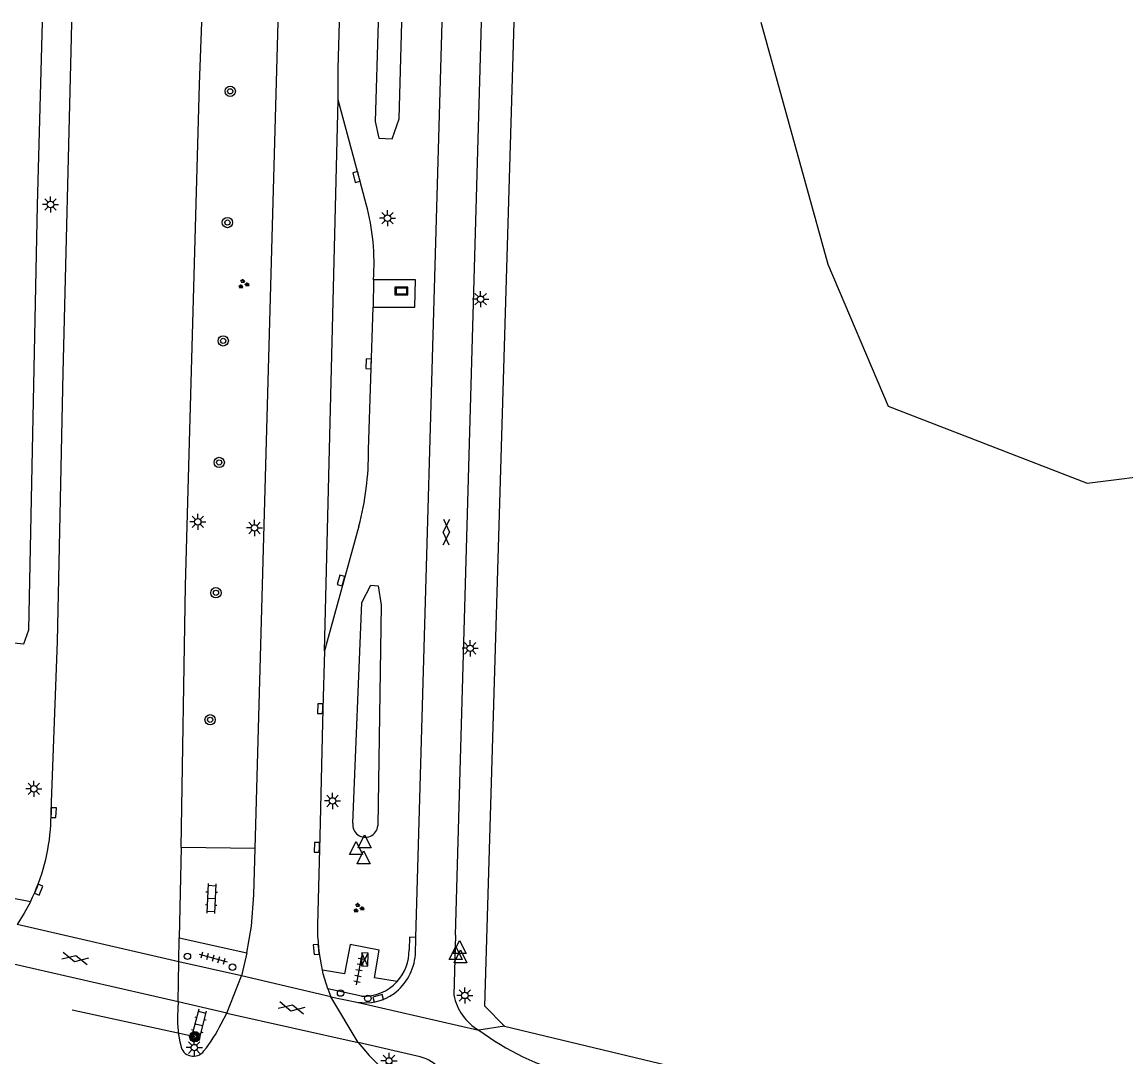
# Model space of a CAD drawing. Extents: x 124000 to 129000, y 395500 to 397503.
# Drawn here: x 127645.3 to 127730.7, y 397420 to 397500 of the extents above; entities that cross this region are included whole.
import ezdxf

# ---------------------------------------------------------------- set-up
doc = ezdxf.new("R2010")
doc.units = 0
for name, color, linetype in [('gg-afsc-hekwerk', 7, 'Continuous'), ('gg-knt-verharding', 7, 'Continuous'), ('gg-knt-verharding nz', 7, 'Continuous'), ('gg-kntw-greppel-droge sloot', 7, 'Continuous'), ('gt-grn-groengrens', 7, 'Continuous'), ('gt-grn-weggrens', 7, 'Continuous'), ('gt-knt-lijn portaal', 7, 'Continuous'), ('gt-symb-boom', 7, 'Continuous'), ('gt-symb-drukknoppaal', 7, 'Continuous'), ('gt-symb-gesloten verharding', 7, 'Continuous'), ('gt-symb-groenvak', 7, 'Continuous'), ('gt-symb-informatiebord', 7, 'Continuous'), ('gt-symb-klinker verharding', 7, 'Continuous'), ('gt-symb-kolk', 7, 'Continuous'), ('gt-symb-lichtmast', 7, 'Continuous'), ('gt-symb-portaalmast', 7, 'Continuous'), ('gt-symb-tegel verharding', 7, 'Continuous'), ('gt-symb-verkeersregelinstallatiekast', 7, 'Continuous'), ('gt-symb-verkeersregelinstallatiepaal', 7, 'Continuous'), ('gt-symb-waterafsluiter', 7, 'Continuous')]:
    doc.layers.add(name, color=color, linetype=linetype)

# ---------------------------------------------------------------- blocks, each defined once
blk = doc.blocks.new('gt0-WAFSL')
at = {"layer": 'gt-symb-waterafsluiter'}
for p, q in [((-0.5, -0.333), (0, 0.667)), ((0, 0.667), (0.5, -0.333)), ((0.5, -0.333), (-0.5, -0.333))]:
    blk.add_line(p, q, dxfattribs=at)
blk = doc.blocks.new('gt0-LMAST')
at = {"layer": 'gt-symb-lichtmast'}
for p, q in [((-0.182, 0.173), (-0.447, 0.438)), ((-0.005, 0.246), (-0.005, 0.621)), ((0.172, 0.173), (0.437, 0.438)), ((-0.255, -0.004), (-0.63, -0.004)), ((-0.182, -0.181), (-0.447, -0.446)), ((-0.005, -0.254), (-0.005, -0.629)), ((0.437, -0.446), (0.172, -0.181)), ((0.245, -0.004), (0.62, -0.004))]:
    blk.add_line(p, q, dxfattribs=at)
blk.add_circle((-0.005, -0.004), 0.25, dxfattribs=at)
blk = doc.blocks.new('gt0-GESVH1')
at = {"layer": 'gt-symb-gesloten verharding'}
for p, q in [((-0.992, -0.261), (0.008, 0.239)), ((0.008, -0.261), (-0.992, 0.239)), ((0.008, 0.239), (1.008, -0.261)), ((1.008, 0.239), (0.008, -0.261))]:
    blk.add_line(p, q, dxfattribs=at)
blk = doc.blocks.new('gt0-IBORD')
at = {"layer": 'gt-symb-informatiebord'}
blk.add_lwpolyline([(-0.5, 0.295), (-0.5, -0.295), (0.5, -0.295), (0.5, 0.295), (-0.5, 0.295)], dxfattribs=at)
blk.add_lwpolyline([(-0.417, -0.212), (0.417, -0.212), (0.417, 0.212), (-0.417, 0.212)], close=True, dxfattribs=at)
blk = doc.blocks.new('gt0-TEG1')
at = {"layer": 'gt-symb-tegel verharding'}
for p, q in [((-1.125, 0), (1.125, 0)), ((-0.9, -0.25), (-0.9, 0.25)), ((-0.45, -0.25), (-0.45, 0.25)), ((0, -0.25), (0, 0.25)), ((0.45, -0.25), (0.45, 0.25)), ((0.9, -0.25), (0.9, 0.25))]:
    blk.add_line(p, q, dxfattribs=at)
blk = doc.blocks.new('gt0-VRIKST')
at = {"layer": 'gt-symb-verkeersregelinstallatiekast'}
for p, q in [((-0.501, -0.249), (0.501, 0.249)), ((-0.501, 0.249), (0.501, -0.249))]:
    blk.add_line(p, q, dxfattribs=at)
blk.add_lwpolyline([(0.501, 0.249), (-0.501, 0.249), (-0.501, -0.249), (0.501, -0.249)], close=True, dxfattribs=at)
blk = doc.blocks.new('gt0-KOLK')
at = {"layer": 'gt-symb-kolk'}
blk.add_lwpolyline([(0, 0), (0.375, 0), (0.375, 0.4), (-0.375, 0.4), (-0.375, 0), (0, 0)], dxfattribs=at)
blk = doc.blocks.new('gt0-GRVAK')
at = {"layer": 'gt-symb-groenvak'}
for p, q in [((-0.11, 0.189), (-0.228, 0.24)), ((-0.182, 0.153), (0.088, 0.153)), ((-0.091, 0.211), (-0.156, 0.322)), ((-0.047, 0.214), (-0.047, 0.393)), ((-0.004, 0.211), (0.061, 0.322)), ((0.015, 0.189), (0.133, 0.24)), ((0.262, -0.052), (0.197, 0.059)), ((0.305, -0.049), (0.305, 0.13)), ((0.349, -0.052), (0.414, 0.059)), ((-0.245, -0.228), (-0.363, -0.177)), ((-0.318, -0.264), (-0.047, -0.264)), ((-0.226, -0.206), (-0.291, -0.095)), ((-0.183, -0.203), (-0.183, -0.024)), ((-0.139, -0.206), (-0.074, -0.095)), ((-0.12, -0.228), (-0.002, -0.177)), ((0.243, -0.074), (0.125, -0.023)), ((0.17, -0.11), (0.441, -0.11)), ((0.368, -0.074), (0.486, -0.023))]:
    blk.add_line(p, q, dxfattribs=at)
blk = doc.blocks.new('gt0-VIPAAL')
at = {"layer": 'gt-symb-verkeersregelinstallatiepaal'}
blk.add_circle((0, 0), 0.25, dxfattribs=at)
blk = doc.blocks.new('gt0-KL1')
at = {"layer": 'gt-symb-klinker verharding'}
for p, q in [((-1.15, 0.3), (1.15, 0.3)), ((-1, -0.3), (-1, 0.3)), ((-0.5, 0.3), (-0.5, 0.45)), ((0, -0.3), (0, 0.3)), ((0.5, 0.3), (0.5, 0.45)), ((1, -0.3), (1, 0.3)), ((-1.15, -0.3), (1.15, -0.3)), ((-0.5, -0.45), (-0.5, -0.3)), ((0.5, -0.45), (0.5, -0.3))]:
    blk.add_line(p, q, dxfattribs=at)
blk = doc.blocks.new('gt0-BOOM')
at = {"layer": 'gt-symb-boom'}
for radius in [0.4, 0.2]:
    blk.add_circle((0, 0), radius, dxfattribs=at)
blk = doc.blocks.new('gt0-DPAAL')
at = {"layer": 'gt-symb-drukknoppaal'}
blk.add_circle((0, 0), 0.25, dxfattribs=at)
blk = doc.blocks.new('gt0-PORTM')
at = {"layer": 'gt-symb-portaalmast'}
for radius in [0.4, 0.33, 0.27, 0.21, 0.15]:
    blk.add_circle((0, 0), radius, dxfattribs=at)

msp = doc.modelspace()

# ---------------------------------------------------------------- linework, layer by layer
at = {"layer": 'gg-afsc-hekwerk'}
for q in [(127683.408, 397500), (127682.642, 397422.328)]:
    msp.add_line((127681.128, 397423.891), q, dxfattribs=at)
msp.add_lwpolyline([(127682.642, 397422.328), (127761.796, 397403.343), (127762.766, 397404.398), (127763.573, 397407.709)], dxfattribs=at)
at = {"layer": 'gg-knt-verharding'}
for p, q in [((127663.368, 397436.07), (127665.132, 397500)), ((127675.796, 397429.197), (127677.829, 397500)), ((127678.857, 397429.38), (127680.856, 397500)), ((127672.508, 397480.072), (127672.484, 397477.949)), ((127672.115, 397466.901), (127672.484, 397477.949)), ((127671.378, 397461.006), (127668.717, 397451.378)), ((127657.628, 397436.15), (127657.487, 397429.171)), ((127663.368, 397436.07), (127657.628, 397436.15)), ((127657.449, 397427.313), (127657.487, 397429.171)), ((127657.487, 397429.171), (127662.705, 397428)), ((127675.763, 397427.853), (127675.796, 397429.197)), ((127678.857, 397429.38), (127678.721, 397424.747)), ((127662.287, 397426.218), (127657.449, 397427.313)), ((127662.705, 397428), (127662.287, 397426.218)), ((127668.988, 397425.212), (127669.2, 397424.61)), ((127671.59, 397424.642), (127668.988, 397425.212)), ((127657.393, 397424.217), (127657.349, 397423.109)), ((127661.171, 397423.333), (127657.393, 397424.217)), ((127669.2, 397424.61), (127671.233, 397424.201)), ((127660.718, 397422.512), (127661.171, 397423.333)), ((127676.123, 397419.954), (127671.319, 397421.075))]:
    msp.add_line(p, q, dxfattribs=at)
for points in [[(127647.541, 397437.911), (127647.563, 397438.857), (127647.603, 397439.649), (127648.05, 397452.089), (127648.498, 397472.859), (127649.14, 397498.799), (127649.177, 397500)], [(127657.628, 397436.15), (127657.975, 397456.41), (127659.051, 397495.17), (127659.218, 397500)], [(127669.788, 397493.978), (127669.78, 397496.411), (127669.878, 397500)], [(127671.957, 397485.909), (127671.388, 397488.068), (127669.788, 397493.978)], [(127672.484, 397477.949), (127675.705, 397477.936), (127675.774, 397480.058), (127672.508, 397480.072)], [(127668.717, 397451.378), (127668.587, 397446.885), (127668.359, 397437.001), (127668.178, 397430.172)], [(127662.705, 397428), (127663.079, 397430.072), (127663.254, 397432.497), (127663.368, 397436.07)], [(127645.969, 397431.961), (127644.528, 397432.234), (127644.506, 397432.34), (127639.749, 397433.441)], [(127645.969, 397431.961), (127645.487, 397431.063), (127644.948, 397430.201)], [(127675.796, 397429.197), (127675.297, 397429.222), (127675.27, 397428.225)], [(127674.334, 397425.778), (127672.586, 397426.077), (127672.956, 397428.214), (127670.699, 397428.639), (127670.278, 397426.38), (127668.553, 397426.655)], [(127668.988, 397425.212), (127668.616, 397426.393), (127668.553, 397426.655)]]:
    msp.add_lwpolyline(points, dxfattribs=at)
for centre, radius, start, end in [((127655.212, 397481.384), 17.345, 355.66252, 15.12271), ((127650.823, 397466.569), 21.295, 344.85542, 0.89216), ((127632.185, 397438.785), 15.381, 333.66023, 356.74082), ((127682.828, 397429.956), 14.652, 179.15364, 193.01869), ((127671.725, 397428.178), 3.545, 317.38309, 0.75229), ((127671.458, 397428.277), 4.326, 307.62591, 354.37513), ((127671.734, 397428.176), 3.537, 267.66243, 317.31611), ((127671.898, 397427.912), 3.77, 259.83688, 305.7198), ((127682.755, 397425.562), 4.116, 191.42123, 239.41536), ((127666.003, 397422.896), 8.657, 178.59309, 193.68089), ((127651.002, 397427.215), 10.794, 320.99172, 334.16879), ((127693.961, 397440.295), 22.603, 233.95547, 254.19815), ((127658.579, 397421.003), 0.999, 188.89815, 324.3226), ((127682.721, 397429.915), 14.427, 217.785, 245.86929), ((127675.404, 397417.037), 3.005, 3.72515, 76.15049)]:
    msp.add_arc(centre, radius, start, end, dxfattribs=at)
at = {"layer": 'gg-knt-verharding nz'}
for p, q in [((127668.717, 397451.378), (127669.788, 397493.978)), ((127657.449, 397427.313), (127644.948, 397430.201)), ((127657.393, 397424.217), (127642.578, 397427.612)), ((127657.393, 397424.217), (127657.449, 397427.313)), ((127661.171, 397423.333), (127662.287, 397426.218)), ((127669.2, 397424.61), (127662.287, 397426.218)), ((127671.319, 397421.075), (127669.2, 397424.61)), ((127661.171, 397423.333), (127671.319, 397421.075))]:
    msp.add_line(p, q, dxfattribs=at)
at = {"layer": 'gg-kntw-greppel-droge sloot'}
for points in [[(127644.135, 397452.029), (127645.456, 397451.919), (127645.842, 397452.982), (127646.513, 397485.832), (127646.903, 397500)], [(127672.875, 397500), (127672.631, 397492.308), (127672.917, 397491.019), (127673.964, 397490.98), (127674.489, 397492.512), (127674.707, 397500)], [(127670.918, 397438.029), (127671.603, 397455.1), (127672.316, 397456.443), (127672.861, 397456.391), (127673.101, 397454.888), (127672.844, 397437.826)]]:
    msp.add_lwpolyline(points, dxfattribs=at)
msp.add_arc((127671.88, 397437.914), 0.968, 173.18517, 354.78133, dxfattribs=at)
at = {"layer": 'gt-grn-groengrens'}
msp.add_line((127682.642, 397422.328), (127680.661, 397422.019), dxfattribs=at)
msp.add_lwpolyline([(127702.472, 397500), (127707.679, 397481.262), (127712.335, 397470.303), (127727.74, 397464.344), (127733.902, 397465.097), (127745.268, 397472.974), (127751.152, 397481.859)], dxfattribs=at)
at = {"layer": 'gt-grn-weggrens'}
msp.add_line((127671.233, 397424.201), (127680.661, 397422.019), dxfattribs=at)
at = {"layer": 'gt-knt-lijn portaal'}
msp.add_line((127658.686, 397421.514), (127649.185, 397423.563), dxfattribs=at)

# ---------------------------------------------------------------- block references
at = {"layer": 'gt-symb-boom'}
for p in [(127661.423, 397494.644), (127661.209, 397484.496), (127660.884, 397475.342), (127660.575, 397465.937), (127660.323, 397455.857), (127659.872, 397446.032)]:
    msp.add_blockref('gt0-BOOM', p, dxfattribs=at)
at = {"layer": 'gt-symb-drukknoppaal'}
msp.add_blockref('gt0-DPAAL', (127672.072, 397424.48), dxfattribs=at)
at = {"layer": 'gt-symb-gesloten verharding'}
for p, rotation in [((127678.157, 397460.553), -91.203034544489), ((127649.424, 397427.574), -12.882979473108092), ((127666.172, 397423.759), -12.535023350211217)]:
    msp.add_blockref('gt0-GESVH1', p, dxfattribs=dict(at, rotation=rotation))
at = {"layer": 'gt-symb-groenvak'}
for p in [(127662.442, 397479.734), (127671.341, 397431.469)]:
    msp.add_blockref('gt0-GRVAK', p, dxfattribs=at)
at = {"layer": 'gt-symb-informatiebord'}
msp.add_blockref('gt0-IBORD', (127674.67, 397479.201), dxfattribs=at)
at = {"layer": 'gt-symb-klinker verharding'}
for p, rotation in [((127659.972, 397432.214), -92.52190794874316), ((127658.992, 397422.45), -104.48103437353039)]:
    msp.add_blockref('gt0-KL1', p, dxfattribs=dict(at, rotation=rotation))
at = {"layer": 'gt-symb-kolk'}
for p, rotation in [((127671.388, 397488.068), 104.77806599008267), ((127672.341, 397473.562), 88.05482280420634), ((127670.198, 397456.746), 74.57783868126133), ((127668.587, 397446.885), 88.67641078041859), ((127647.563, 397438.857), -92.88215169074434), ((127668.331, 397436.157), 88.11128019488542), ((127646.426, 397432.973), -112.2014964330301), ((127668.274, 397428.285), 96.5424794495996), ((127672.922, 397424.284), 15.756949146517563)]:
    msp.add_blockref('gt0-KOLK', p, dxfattribs=dict(at, rotation=rotation))
at = {"layer": 'gt-symb-lichtmast'}
for p in [(127647.524, 397485.893), (127673.6, 397484.834), (127680.806, 397478.566), (127658.918, 397461.352), (127663.311, 397460.874), (127680.001, 397451.563), (127646.24, 397440.691), (127669.343, 397439.756), (127679.587, 397424.714), (127658.65, 397420.677), (127673.718, 397419.645)]:
    msp.add_blockref('gt0-LMAST', p, dxfattribs=at)
at = {"layer": 'gt-symb-portaalmast'}
msp.add_blockref('gt0-PORTM', (127658.686, 397421.514), dxfattribs=at)
at = {"layer": 'gt-symb-tegel verharding'}
for p, rotation in [((127660.11, 397427.606), -15.66210634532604), ((127671.401, 397426.648), 79.51061018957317)]:
    msp.add_blockref('gt0-TEG1', p, dxfattribs=dict(at, rotation=rotation))
at = {"layer": 'gt-symb-verkeersregelinstallatiekast', "rotation": 87.7561546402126}
msp.add_blockref('gt0-VRIKST', (127671.843, 397427.486), dxfattribs=at)
at = {"layer": 'gt-symb-verkeersregelinstallatiepaal'}
for p in [(127658.113, 397427.733), (127661.601, 397426.897), (127669.964, 397424.891)]:
    msp.add_blockref('gt0-VIPAAL', p, dxfattribs=at)
at = {"layer": 'gt-symb-waterafsluiter'}
for p in [(127671.825, 397436.472), (127671.16, 397435.949), (127671.747, 397435.22), (127678.87, 397427.816), (127679.177, 397428.287), (127679.246, 397427.564)]:
    msp.add_blockref('gt0-WAFSL', p, dxfattribs=at)

doc.saveas('drawing.dxf')
